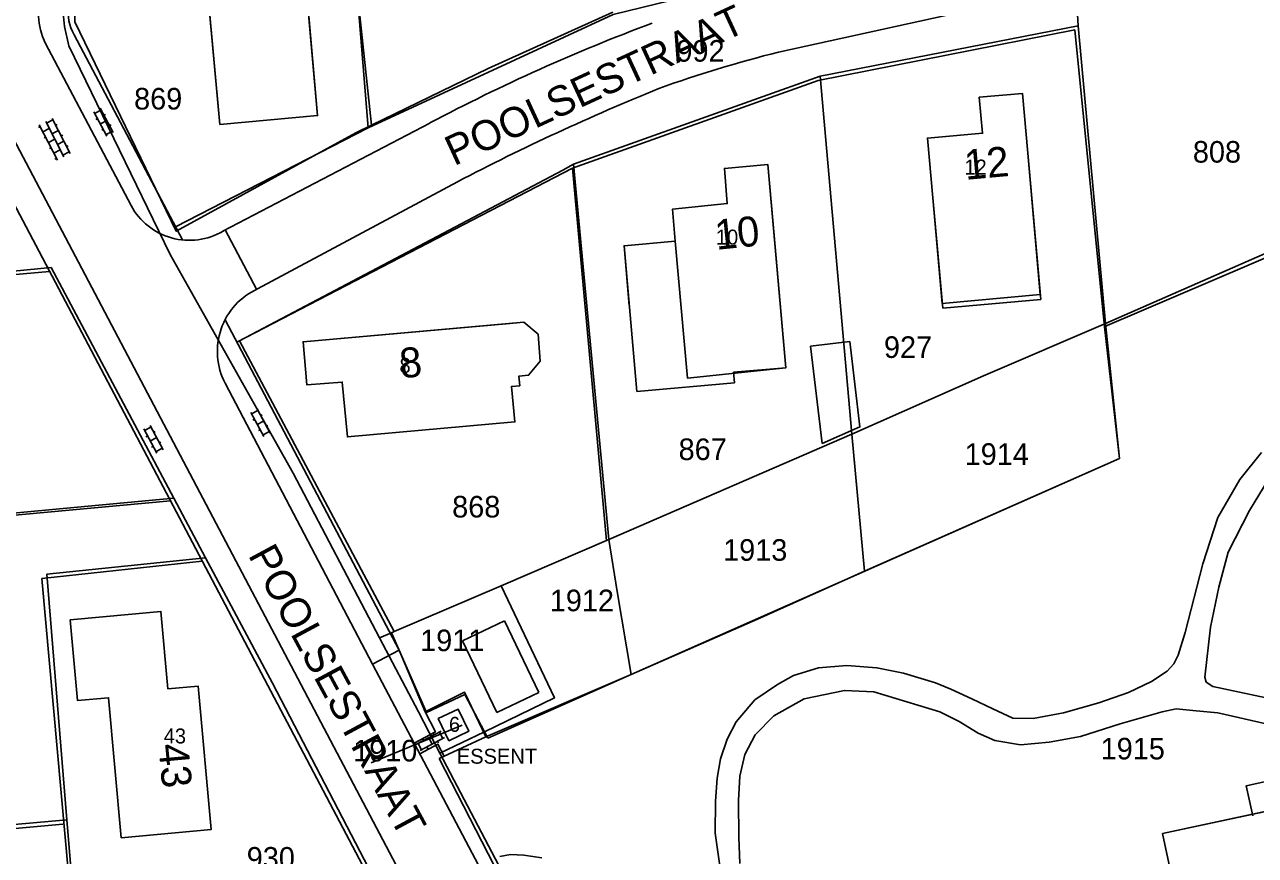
# Model space of a CAD drawing. Extents: x 148816 to 151297, y 399515 to 402500.
# Drawn here: x 150299 to 150401.6, y 401631.1 to 401700.4 of the extents above; entities that cross this region are included whole.
import ezdxf

# ---------------------------------------------------------------- set-up
doc = ezdxf.new("R2010")
doc.units = 0
for name, color, linetype in [('B01 Hoofdgebouw  [D] Norm', 7, 'Continuous'), ('B01 Hoofdgebouw  [T] Norm', 7, 'Continuous'), ('B01 hoofgebouw', 7, 'Continuous'), ('B02 Bijgebouw  [T] Norm', 7, 'Continuous'), ('G01 perceelsgrens', 7, 'Continuous'), ('S02 Open verharding  Norm', 7, 'Continuous'), ('T03 Hek raster  [D] Norm', 7, 'Continuous'), ('T03 Hek raster  [T] Norm', 7, 'Continuous'), ('T04 Haag heg  [D] Gem', 7, 'Continuous'), ('T04 Haag heg  [D] Norm', 7, 'Continuous'), ('V00 Kant verharding algemeen  [D] Norm', 7, 'Continuous'), ('V00 Kant verharding algemeen  [T] Norm', 7, 'Continuous'), ('Z01 perceelnummer', 7, 'Continuous'), ('Z02 huisnummer', 7, 'Continuous'), ('Z02 Huisnummer  [Tekst] Norm', 7, 'Continuous'), ('Z06 straatnaam', 7, 'Continuous'), ('Z19 Overige Tekst  [Tekst] Gem', 7, 'Continuous')]:
    doc.layers.add(name, color=color, linetype=linetype)

msp = doc.modelspace()

# ---------------------------------------------------------------- linework, layer by layer
at = {"layer": 'B01 Hoofdgebouw  [D] Norm'}
for p, q in [((150382.66, 401689.64), (150383.76, 401677.44)), ((150375.57, 401676.71), (150374.74, 401685.92)), ((150383.76, 401677.44), (150375.57, 401676.71))]:
    msp.add_line(p, q, dxfattribs=at)
at = {"layer": 'B01 Hoofdgebouw  [T] Norm'}
for p, q in [((150323.45, 401692.78), (150321.95, 401709.72)), ((150314.03, 401705.98), (150315.29, 401692.05)), ((150378.62, 401694.31), (150382.23, 401694.62)), ((150378.9, 401691.31), (150378.62, 401694.31)), ((150382.23, 401694.62), (150382.66, 401689.64)), ((150315.29, 401692.05), (150323.45, 401692.78)), ((150374.3, 401690.9), (150378.9, 401691.31)), ((150374.74, 401685.92), (150374.3, 401690.9)), ((150310.38, 401651.43), (150302.81, 401650.73)), ((150302.81, 401650.73), (150303.44, 401643.99)), ((150310.97, 401644.97), (150310.38, 401651.43)), ((150335.53, 401648.98), (150339.03, 401650.65)), ((150339.03, 401650.65), (150341.89, 401644.66)), ((150338.39, 401642.99), (150335.53, 401648.98)), ((150313.49, 401645.2), (150310.97, 401644.97)), ((150314.59, 401633.24), (150313.49, 401645.2)), ((150341.89, 401644.66), (150338.39, 401642.99)), ((150303.44, 401643.99), (150306.03, 401644.23)), ((150306.03, 401644.23), (150307.08, 401632.55)), ((150408.25, 401635.97), (150393.9, 401632.91)), ((150307.08, 401632.55), (150314.59, 401633.24))]:
    msp.add_line(p, q, dxfattribs=at)
for points in [[(150358.22, 401670.49), (150358.14, 401671.37), (150362.49, 401671.73), (150360.99, 401688.71), (150357.37, 401688.38), (150357.61, 401685.44), (150353.04, 401684.97), (150353.27, 401682.31), (150349, 401681.93), (150350.07, 401669.77)], [(150339.63, 401670.19), (150340.31, 401670.25), (150340.23, 401671.06), (150341.04, 401671.13), (150342.02, 401672.31), (150341.83, 401674.54), (150340.65, 401675.54), (150322.24, 401673.92), (150322.55, 401670.33), (150325.5, 401670.56), (150325.93, 401665.98), (150339.9, 401667.23)]]:
    msp.add_lwpolyline(points, close=True, dxfattribs=at)
msp.add_lwpolyline([(150393.9, 401632.91), (150400.71, 401601.1), (150390.15, 401598.83), (150383.59, 401629.36), (150366.95, 401625.78), (150377.07, 401578.66), (150384.15, 401580.28), (150384.77, 401577.6), (150383.77, 401577.37)], dxfattribs=at)
at = {"layer": 'B01 hoofgebouw'}
for points in [[(150315.29, 401692.05), (150314.03, 401705.98), (150318.62, 401706.4), (150318.35, 401709.39), (150321.95, 401709.72), (150323.45, 401692.78), (150315.29, 401692.05)], [(150374.74, 401685.92), (150374.3, 401690.9), (150378.9, 401691.31), (150378.62, 401694.31), (150382.23, 401694.62), (150382.66, 401689.64)], [(150361.43, 401683.72), (150360.99, 401688.71), (150357.37, 401688.38), (150357.61, 401685.44), (150353.04, 401684.97)], [(150382.66, 401689.64), (150383.71, 401677.85), (150375.52, 401677.12), (150374.74, 401685.92)], [(150353.04, 401684.97), (150353.27, 401682.31), (150349, 401681.93), (150349.44, 401676.95)], [(150361.43, 401683.72), (150362.49, 401671.73), (150354.28, 401670.89), (150353.27, 401682.31)], [(150339.9, 401667.23), (150325.93, 401665.98), (150325.5, 401670.56), (150322.55, 401670.33), (150322.24, 401673.92), (150339.16, 401675.41)], [(150339.16, 401675.41), (150340.65, 401675.54), (150341.83, 401674.54), (150342.02, 401672.31), (150341.04, 401671.13), (150340.23, 401671.06), (150340.31, 401670.25), (150339.63, 401670.19), (150339.9, 401667.23)], [(150302.81, 401650.73), (150310.38, 401651.43), (150310.97, 401644.97), (150313.49, 401645.2), (150314.59, 401633.24), (150307.08, 401632.55), (150306.03, 401644.23), (150303.44, 401643.99), (150302.81, 401650.73)], [(150334.38, 401640.64), (150333.51, 401642.48), (150335.17, 401643.28), (150336.05, 401641.43), (150334.38, 401640.64)], [(150421.84, 401605.46), (150422.6, 401601.94), (150426.12, 401602.7), (150427.63, 401595.65), (150431.42, 401596.49), (150430.65, 401599.97), (150441.23, 401602.24), (150438.13, 401616.59), (150406.48, 401609.83), (150405.03, 401616.6), (150408.54, 401617.35), (150407.79, 401620.87), (150414.83, 401622.37), (150414.02, 401626.17), (150410.5, 401625.42), (150408.25, 401635.97), (150393.9, 401632.91)], [(150393.9, 401632.91), (150400.71, 401601.1), (150390.15, 401598.83), (150383.59, 401629.36), (150366.95, 401625.78), (150377.07, 401578.66), (150384.15, 401580.28), (150384.77, 401577.6), (150383.77, 401577.37)]]:
    msp.add_lwpolyline(points, dxfattribs=at)
at = {"layer": 'B02 Bijgebouw  [T] Norm'}
msp.add_lwpolyline([(150365.51, 401665.43), (150368.67, 401666.82), (150367.82, 401673.93), (150364.55, 401673.54)], close=True, dxfattribs=at)
msp.add_lwpolyline([(150334.38, 401640.64), (150333.51, 401642.48), (150335.17, 401643.28), (150336.05, 401641.43), (150334.38, 401640.64)], dxfattribs=at)
at = {"layer": 'G01 perceelsgrens'}
for points in [[(150327.95, 401691.99), (150324.85, 401720.98)], [(150391.01, 401706.49), (150391.26, 401703.45), (150386.73, 401702.66), (150386.87, 401700.26)], [(150328.61, 401649.23), (150321.41, 401662.96), (150311.17, 401681.2), (150302.71, 401698.59), (150302.35, 401700.21), (150302.18, 401701.89), (150303.88, 401703.63)], [(150303.88, 401703.63), (150303.17, 401702.15), (150303.22, 401700.6), (150311.66, 401683.13), (150326.65, 401691.35), (150327.95, 401691.99)], [(150327.95, 401691.99), (150337.67, 401696.7), (150348.08, 401701.42)], [(150365.36, 401696.08), (150386.87, 401700.26)], [(150386.87, 401700.26), (150389.14, 401675.44)], [(150344.8, 401688.72), (150365.36, 401696.08)], [(150365.36, 401696.08), (150367.99, 401666.21)], [(150389.14, 401675.44), (150415.52, 401687.01), (150434.49, 401695.27)], [(150316.95, 401673.99), (150343.91, 401688.24), (150344.8, 401688.72)], [(150347.74, 401657.43), (150344.8, 401688.72)], [(150275.29, 401666.3), (150274.36, 401677.51), (150301.23, 401680.1), (150311.45, 401660.88)], [(150367.99, 401666.21), (150378.98, 401671.08), (150389.14, 401675.44)], [(150389.14, 401675.44), (150390.32, 401664.19)], [(150329.83, 401649.74), (150316.95, 401673.99)], [(150347.74, 401657.43), (150367.99, 401666.21)], [(150369.06, 401654.79), (150367.99, 401666.21)], [(150369.06, 401654.79), (150390.32, 401664.19)], [(150276.04, 401657.57), (150311.45, 401660.88)], [(150311.45, 401660.88), (150314.11, 401655.9)], [(150338.75, 401653.57), (150347.74, 401657.43)], [(150348.44, 401653.1), (150347.74, 401657.43)], [(150314.11, 401655.9), (150300.88, 401654.53), (150302.54, 401634.04)], [(150314.11, 401655.9), (150319.68, 401645.43), (150329.17, 401627.19)], [(150360.14, 401650.78), (150369.06, 401654.79)], [(150338.75, 401653.57), (150329.83, 401649.74)], [(150337.36, 401641.38), (150343.2, 401644.21), (150338.75, 401653.57)], [(150349.6, 401646.17), (150348.44, 401653.1)], [(150349.6, 401646.17), (150360.14, 401650.78)], [(150329.61, 401649.65), (150328.61, 401649.23)], [(150329.83, 401649.74), (150329.61, 401649.65)], [(150337.36, 401641.38), (150335.72, 401644.49), (150332.52, 401642.99), (150329.61, 401649.65)], [(150333.65, 401639.59), (150331.85, 401643.04), (150328.61, 401649.23)], [(150337.64, 401640.85), (150349.6, 401646.17)], [(150333.65, 401639.59), (150337.36, 401641.38)], [(150337.64, 401640.85), (150337.36, 401641.38)], [(150360.8, 401581.53), (150359.9, 401584.96), (150355.24, 401596.97), (150351.84, 401604.88), (150346.35, 401615.51), (150338.55, 401630.22), (150333.65, 401639.59)], [(150276.95, 401631.76), (150302.54, 401634.04)], [(150302.54, 401634.04), (150303.52, 401622.4)]]:
    msp.add_lwpolyline(points, dxfattribs=at)
at = {"layer": 'S02 Open verharding  Norm'}
for p, q in [((150304.8, 401693.1), (150305.89, 401691.08)), ((150304.87, 401692.97), (150305.4, 401693.25)), ((150305.32, 401693.39), (150306.41, 401691.36)), ((150305.76, 401692.88), (150305.63, 401692.81)), ((150300.31, 401691.87), (150300.18, 401691.8)), ((150300.24, 401692.01), (150301.75, 401689.07)), ((150300.78, 401692.28), (150302.29, 401689.35)), ((150301.38, 401692.42), (150300.85, 401692.15)), ((150301.31, 401692.55), (150302.82, 401689.62)), ((150301.61, 401691.98), (150301.74, 401692.04)), ((150305.1, 401692.53), (150304.97, 401692.46)), ((150305.87, 401692.37), (150305.34, 401692.09)), ((150306.24, 401692), (150306.11, 401691.93)), ((150301.08, 401691.7), (150300.54, 401691.43)), ((150300.77, 401690.98), (150300.64, 401690.92)), ((150301.53, 401690.81), (150301, 401690.54)), ((150301.84, 401691.53), (150301.3, 401691.26)), ((150302.07, 401691.09), (150302.2, 401691.16)), ((150305.58, 401691.65), (150305.45, 401691.58)), ((150305.81, 401691.21), (150306.34, 401691.49)), ((150301.23, 401690.09), (150301.1, 401690.03)), ((150301.46, 401689.65), (150301.99, 401689.92)), ((150302.3, 401690.64), (150301.76, 401690.37)), ((150302.75, 401689.75), (150302.22, 401689.48)), ((150302.52, 401690.2), (150302.66, 401690.27)), ((150301.68, 401689.21), (150301.55, 401689.14)), ((150317.94, 401667.9), (150318.47, 401668.18)), ((150318.4, 401668.32), (150319.49, 401666.29)), ((150317.87, 401668.03), (150318.96, 401666.01)), ((150318.18, 401667.46), (150318.05, 401667.39)), ((150318.94, 401667.3), (150318.41, 401667.02)), ((150318.84, 401667.81), (150318.71, 401667.74)), ((150308.95, 401666.65), (150310.04, 401664.62)), ((150309.02, 401666.52), (150309.55, 401666.8)), ((150309.26, 401666.08), (150309.12, 401666)), ((150309.48, 401666.93), (150310.57, 401664.91)), ((150309.92, 401666.43), (150309.79, 401666.36)), ((150318.65, 401666.58), (150318.52, 401666.51)), ((150318.89, 401666.14), (150319.42, 401666.42)), ((150319.31, 401666.93), (150319.18, 401666.86)), ((150310.02, 401665.92), (150309.49, 401665.63)), ((150309.73, 401665.19), (150309.6, 401665.12)), ((150309.97, 401664.75), (150310.5, 401665.04)), ((150310.39, 401665.55), (150310.26, 401665.48)), ((150331.71, 401640.35), (150333.75, 401641.43)), ((150332.12, 401639.89), (150331.84, 401640.42)), ((150331.99, 401639.82), (150334.03, 401640.9)), ((150332.22, 401640.79), (150332.29, 401640.66)), ((150332.73, 401640.89), (150333.01, 401640.36)), ((150333.1, 401641.26), (150333.17, 401641.12)), ((150333.45, 401640.59), (150333.52, 401640.46)), ((150333.89, 401640.83), (150333.61, 401641.36)), ((150332.57, 401640.13), (150332.64, 401639.99))]:
    msp.add_line(p, q, dxfattribs=at)
at = {"layer": 'T03 Hek raster  [D] Norm'}
for p, q in [((150434.73, 401694.73), (150389.08, 401675.18)), ((150389.05, 401675.17), (150390.32, 401664.19))]:
    msp.add_line(p, q, dxfattribs=at)
msp.add_lwpolyline([(150390.32, 401664.19), (150349.6, 401646.17), (150337.48, 401640.96)], dxfattribs=at)
at = {"layer": 'T03 Hek raster  [T] Norm'}
msp.add_lwpolyline([(150330.24, 401648.18), (150332.41, 401643.04), (150335.7, 401644.68), (150337.48, 401640.96), (150333.6, 401639.16)], dxfattribs=at)
at = {"layer": 'T04 Haag heg  [D] Gem'}
for p, q in [((150325.26, 401721.39), (150327.68, 401691.77)), ((150386.6, 401699.94), (150389.05, 401675.17)), ((150344.71, 401688.41), (150347.54, 401657.32)), ((150301.11, 401679.78), (150292.47, 401679.01)), ((150367.96, 401666.51), (150369.06, 401654.79)), ((150311.18, 401660.66), (150275.53, 401657.36)), ((150302.22, 401633.69), (150276.67, 401631.38))]:
    msp.add_line(p, q, dxfattribs=at)
for points in [[(150313.83, 401655.62), (150300.46, 401654.17), (150305.92, 401593.44)], [(150333.6, 401639.16), (150344.79, 401617.36), (150351.95, 401603.48), (150353.7, 401600.14), (150355.27, 401596.42)]]:
    msp.add_lwpolyline(points, dxfattribs=at)
at = {"layer": 'T04 Haag heg  [D] Norm'}
for points in [[(150381.66, 401709.44), (150348.09, 401701.22), (150327.68, 401691.77), (150311.61, 401683.5)], [(150386.6, 401699.94), (150365.18, 401695.7), (150344.71, 401688.41), (150316.72, 401673.88)]]:
    msp.add_lwpolyline(points, dxfattribs=at)
at = {"layer": 'V00 Kant verharding algemeen  [D] Norm'}
msp.add_line((150315.75, 401683.24), (150318.36, 401678.3), dxfattribs=at)
at = {"layer": 'V00 Kant verharding algemeen  [T] Norm'}
for p, q in [((150375.93, 401701.15), (150361.88, 401698.08)), ((150303.16, 401699.53), (150312.19, 401682.41)), ((150307.9, 401685.28), (150301.01, 401698.31)), ((150295.98, 401694.83), (150340.37, 401610.57)), ((150338.28, 401609.22), (150293.71, 401693.82)), ((150332.81, 401692.16), (150315.56, 401683.14)), ((150335.11, 401687.26), (150318.45, 401678.34)), ((150330.24, 401648.18), (150315.74, 401675.74)), ((150315.73, 401670.47), (150328.04, 401647.03)), ((150328.04, 401647.03), (150330.24, 401648.18)), ((150345.26, 401614.37), (150328.04, 401647.03))]:
    msp.add_line(p, q, dxfattribs=at)
for points in [[(150357.08, 401629.61), (150356.61, 401632.93), (150356.64, 401635.59), (150356.76, 401637.52), (150357.04, 401639.14), (150357.59, 401640.76), (150358.35, 401642.21), (150359.92, 401644.06), (150361.8, 401645.34), (150363.14, 401646.07), (150365.22, 401646.71), (150367.58, 401646.92), (150370.09, 401646.72), (150372.3, 401646.27), (150374.97, 401645.46), (150376.24, 401644.93), (150377.99, 401644.12), (150379.74, 401643.29), (150381.42, 401642.53), (150383.1, 401642.48), (150385.63, 401642.97), (150388.58, 401643.79), (150391.06, 401644.65), (150392.99, 401645.57), (150394.28, 401646.43), (150394.84, 401647.04), (150395.2, 401647.78), (150395.8, 401649.68), (150397.26, 401655.39), (150398.52, 401659.25), (150400.35, 401662.44), (150402.14, 401664.68)], [(150357.08, 401629.61), (150356.61, 401632.93), (150356.64, 401635.59), (150356.76, 401637.52), (150357.04, 401639.14), (150357.59, 401640.76), (150358.35, 401642.21), (150359.92, 401644.06), (150361.8, 401645.34), (150363.14, 401646.07), (150365.22, 401646.71), (150367.58, 401646.92), (150370.09, 401646.72), (150372.3, 401646.27), (150374.97, 401645.46), (150376.24, 401644.93), (150377.99, 401644.12), (150379.74, 401643.29), (150381.42, 401642.53), (150383.1, 401642.48), (150385.63, 401642.97), (150388.58, 401643.79), (150391.06, 401644.65), (150392.99, 401645.57), (150394.28, 401646.43), (150394.84, 401647.04), (150395.2, 401647.78), (150395.8, 401649.68), (150397.26, 401655.39), (150398.52, 401659.25), (150400.35, 401662.44), (150402.14, 401664.68)], [(150397.43, 401645.93), (150397.91, 401650.12), (150398.59, 401653.44), (150399.37, 401656.36), (150401.14, 401659.83), (150403.09, 401663.03)], [(150404.77, 401643.74), (150398.09, 401645.15), (150397.53, 401645.53), (150397.43, 401645.93)], [(150422.7, 401637.46), (150398.5, 401642.97), (150396.7, 401643.14), (150395.05, 401643.29), (150393.88, 401643.04), (150390.38, 401642.04), (150387.06, 401640.99), (150384.45, 401640.53), (150382.06, 401640.3), (150379.93, 401640.65), (150378.53, 401641.28), (150376.93, 401642.24), (150375.33, 401643.05), (150369.82, 401644.72), (150367.38, 401644.84), (150364.03, 401644.12), (150361.5, 401642.72), (150359.93, 401641.12), (150359.07, 401639.5), (150358.66, 401637.67), (150358.54, 401635.64), (150358.57, 401632.6), (150358.65, 401630.4)], [(150332.41, 401643.04), (150333.28, 401641.38), (150331.51, 401640.44)], [(150334.01, 401639.35), (150333.48, 401640.35), (150331.98, 401639.56)], [(150401.44, 401634.38), (150400.88, 401636.89), (150407.78, 401638.4)], [(150338.65, 401630.99), (150339.54, 401631.15), (150340.65, 401631.1), (150342.15, 401630.87)], [(150338.65, 401630.99), (150339.54, 401631.15), (150340.65, 401631.1), (150342.15, 401630.87)]]:
    msp.add_lwpolyline(points, dxfattribs=at)
for centre, radius, start, end in [((150305.99, 401701.32), 5.82, 121.577, 211.0663), ((150306.03, 401701.29), 3.37, 127.7249, 211.5058), ((150405.32, 401555.52), 154.69, 110.4183, 117.9514), ((150387.9, 401594.87), 106.44, 104.1508, 109.7636), ((150423, 401519.51), 189.38, 112.0469, 117.6504), ((150312.77, 401687.93), 5.55, 208.6295, 300.2726), ((150320.83, 401673.11), 5.74, 114.495, 207.4259)]:
    msp.add_arc(centre, radius, start, end, dxfattribs=at)
at = {"layer": 'Z01 perceelnummer'}
msp.add_lwpolyline([(150327.91, 401638.8), (150335.51, 401641.95)], dxfattribs=at)

# ---------------------------------------------------------------- texts
for s, p in [('992', (150353.37, 401697.28)), ('869', (150308.15, 401693.29)), ('808', (150396.43, 401688.86)), ('927', (150370.67, 401672.57)), ('867', (150353.55, 401664.05)), ('1914', (150377.4, 401663.65)), ('868', (150334.67, 401659.26)), ('1913', (150357.26, 401655.65)), ('1912', (150342.81, 401651.44)), ('1911', (150332, 401648.11)), ('1910', (150326.41, 401638.91)), ('1915', (150388.74, 401639.08)), ('930', (150317.54, 401629.97))]:
    msp.add_text(s, height=1.8, dxfattribs=at).set_placement(p)
at = {"layer": 'Z02 huisnummer'}
for s, rotation, p in [('12', 5.1062, (150377.48, 401687.42)), ('10', 5.8531, (150356.7, 401681.58)), ('8', 5.0492, (150330.39, 401670.87)), ('43', 275.2774, (150310.17, 401640.31))]:
    msp.add_text(s, height=2.5, rotation=rotation, dxfattribs=at).set_placement(p)
at = {"layer": 'Z02 Huisnummer  [Tekst] Norm'}
for s, p in [('12', (150377.38, 401687.86)), ('10', (150356.66, 401682.02)), ('8', (150330.28, 401671.32)), ('6', (150334.4, 401641.38)), ('43', (150310.62, 401640.41))]:
    msp.add_text(s, height=1.25, dxfattribs=at).set_placement(p)
at = {"layer": 'Z06 straatnaam'}
for rotation, p in [(24.7711, (150334.83, 401688.55)), (298.3085, (150317.62, 401656.13))]:
    msp.add_text('POOLSESTRAAT', height=2.5, rotation=rotation, dxfattribs=at).set_placement(p)
at = {"layer": 'Z19 Overige Tekst  [Tekst] Gem'}
msp.add_text('ESSENT', height=1.25, dxfattribs=at).set_placement((150335.06, 401638.72))

doc.saveas('drawing.dxf')
